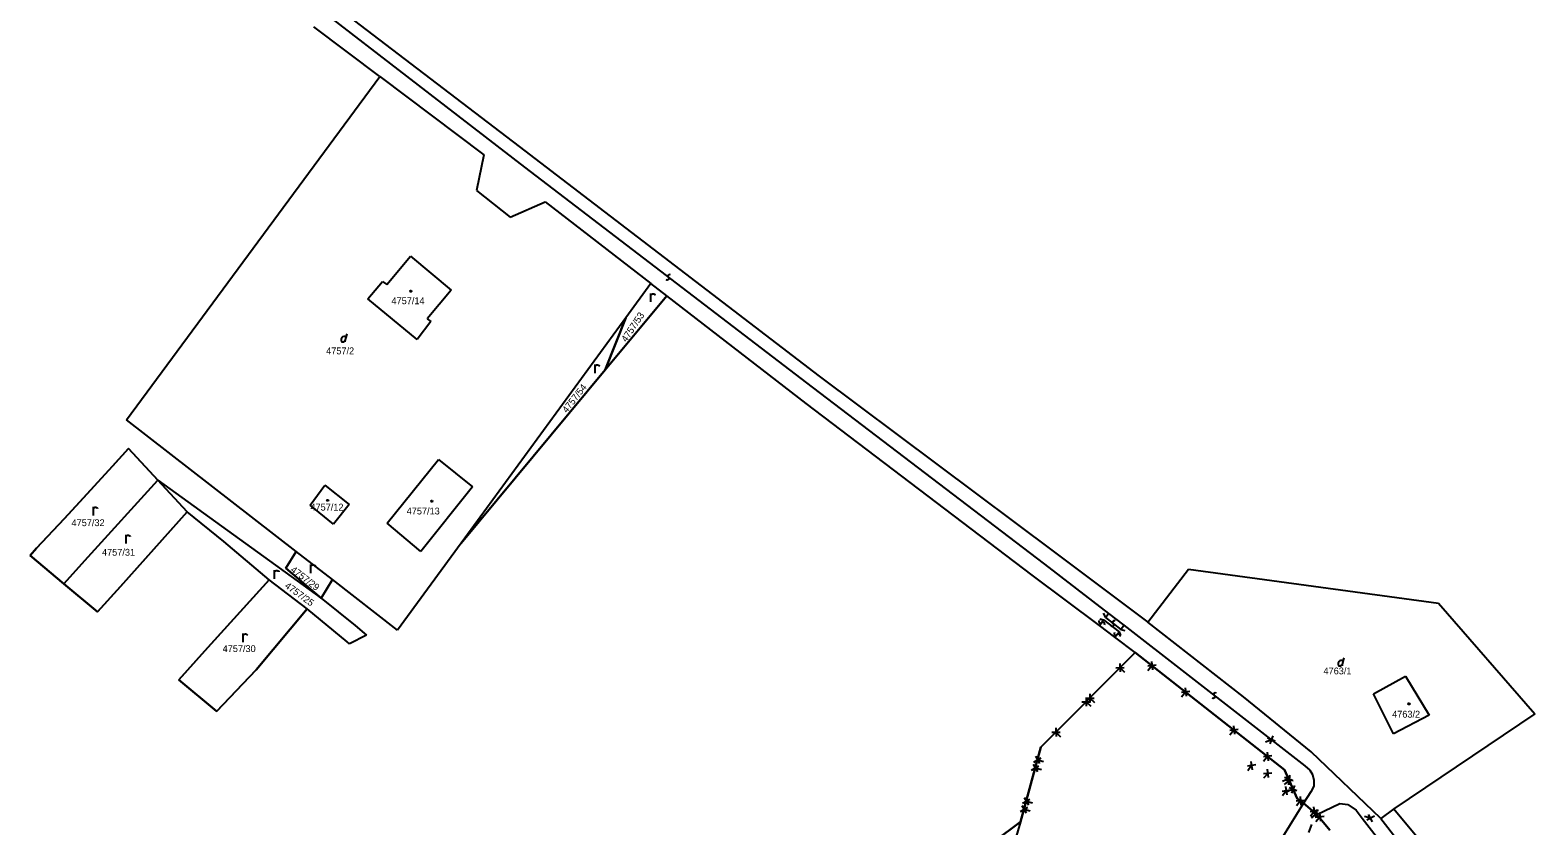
# Model space of a CAD drawing. Extents: x -266179 to -264727, y -1243225 to -1241702.
# Drawn here: x -265689.3 to -265336.7, y -1242853.4 to -1242667.5 of the extents above; entities that cross this region are included whole.
import ezdxf

# ---------------------------------------------------------------- set-up
doc = ezdxf.new("R2010")
doc.units = 0
for name, color, linetype in [('Vrstva 1', 7, 'Continuous'), ('Vrstva 2', 7, 'Continuous'), ('Vrstva 21', 7, 'Continuous')]:
    doc.layers.add(name, color=color, linetype=linetype)

msp = doc.modelspace()

# ---------------------------------------------------------------- linework, layer by layer
at = {"layer": 'Vrstva 1'}
for p, q in [((-265622.77, -1242658.15), (-265574.91, -1242694.62)), ((-265607.5, -1242678.29), (-265622.93, -1242666.67)), ((-265666.8, -1242758.49), (-265607.5, -1242678.29)), ((-265607.5, -1242678.29), (-265583.24, -1242696.55)), ((-265574.91, -1242694.62), (-265504.82, -1242748.34)), ((-265583.24, -1242696.55), (-265584.89, -1242704.89)), ((-265584.89, -1242704.89), (-265577.05, -1242711.16)), ((-265577.05, -1242711.16), (-265568.87, -1242707.57)), ((-265568.87, -1242707.57), (-265544.15, -1242726.65)), ((-265605.88, -1242726.9), (-265600.37, -1242720.25)), ((-265600.37, -1242720.25), (-265590.87, -1242728.18)), ((-265610.35, -1242730.22), (-265606.88, -1242726.19)), ((-265606.88, -1242726.19), (-265605.88, -1242726.9)), ((-265544.15, -1242726.65), (-265550, -1242734.65)), ((-265540.42, -1242729.53), (-265544.15, -1242726.65)), ((-265598.81, -1242739.72), (-265610.35, -1242730.22)), ((-265590.87, -1242728.18), (-265596.43, -1242734.88)), ((-265540.42, -1242729.53), (-265554.81, -1242746.85)), ((-265554.81, -1242746.85), (-265540.42, -1242729.53)), ((-265507.83, -1242754.68), (-265540.42, -1242729.53)), ((-265596.43, -1242734.88), (-265595.58, -1242735.54)), ((-265550, -1242734.65), (-265588.49, -1242787.31)), ((-265554.81, -1242746.85), (-265550, -1242734.65)), ((-265550, -1242734.65), (-265554.81, -1242746.85)), ((-265615.42, -1242739.3), (-265615.15, -1242738.4)), ((-265595.58, -1242735.54), (-265598.81, -1242739.72)), ((-265554.81, -1242746.85), (-265588.49, -1242787.31)), ((-265588.49, -1242787.31), (-265554.81, -1242746.85)), ((-265504.82, -1242748.34), (-265449.72, -1242789.46)), ((-265455, -1242794.82), (-265507.83, -1242754.68)), ((-265627.06, -1242789.28), (-265666.8, -1242758.49)), ((-265670.01, -1242769.31), (-265666.33, -1242765.2)), ((-265666.33, -1242765.2), (-265670.01, -1242769.31)), ((-265666.33, -1242765.2), (-265659.46, -1242772.64)), ((-265659.46, -1242772.64), (-265666.33, -1242765.2)), ((-265674.3, -1242774), (-265670.01, -1242769.31)), ((-265670.01, -1242769.31), (-265674.3, -1242774)), ((-265605.8, -1242782.69), (-265593.83, -1242767.8)), ((-265593.83, -1242767.8), (-265585.82, -1242774.16)), ((-265675.71, -1242790.52), (-265659.46, -1242772.64)), ((-265659.46, -1242772.64), (-265621.23, -1242800.23)), ((-265652.56, -1242780.02), (-265659.46, -1242772.64)), ((-265623.85, -1242778.44), (-265620.35, -1242773.77)), ((-265620.35, -1242773.77), (-265614.72, -1242778.3)), ((-265677.67, -1242777.69), (-265674.3, -1242774)), ((-265674.3, -1242774), (-265677.67, -1242777.69)), ((-265585.82, -1242774.16), (-265597.96, -1242789.27)), ((-265681.35, -1242781.66), (-265677.67, -1242777.69)), ((-265677.67, -1242777.69), (-265681.35, -1242781.66)), ((-265652.56, -1242780.02), (-265668.2, -1242797.47)), ((-265668.2, -1242797.47), (-265652.56, -1242780.02)), ((-265643.98, -1242786.97), (-265652.56, -1242780.02)), ((-265618.4, -1242782.92), (-265623.85, -1242778.44)), ((-265614.72, -1242778.3), (-265618.4, -1242782.92)), ((-265687.82, -1242788.52), (-265681.35, -1242781.66)), ((-265681.35, -1242781.66), (-265687.82, -1242788.52)), ((-265597.96, -1242789.27), (-265605.8, -1242782.69)), ((-265633.4, -1242795.91), (-265643.98, -1242786.97)), ((-265588.49, -1242787.31), (-265603.36, -1242807.65)), ((-265689.3, -1242790.25), (-265687.82, -1242788.52)), ((-265687.82, -1242788.52), (-265689.3, -1242790.25)), ((-265681.39, -1242796.86), (-265689.3, -1242790.25)), ((-265689.3, -1242790.25), (-265681.39, -1242796.86)), ((-265681.39, -1242796.86), (-265675.71, -1242790.52)), ((-265629.49, -1242793.2), (-265627.06, -1242789.28)), ((-265627.06, -1242789.28), (-265629.49, -1242793.2)), ((-265618.61, -1242795.83), (-265627.06, -1242789.28)), ((-265449.72, -1242789.46), (-265427.9, -1242805.8)), ((-265621.23, -1242800.23), (-265629.49, -1242793.2)), ((-265629.49, -1242793.2), (-265621.23, -1242800.23)), ((-265439.22, -1242806.55), (-265455, -1242794.82)), ((-265427.9, -1242805.8), (-265418.39, -1242793.38)), ((-265418.39, -1242793.38), (-265359.92, -1242801.34)), ((-265673.54, -1242803.42), (-265681.39, -1242796.86)), ((-265681.39, -1242796.86), (-265673.54, -1242803.42)), ((-265668.2, -1242797.47), (-265673.54, -1242803.42)), ((-265673.54, -1242803.42), (-265668.2, -1242797.47)), ((-265648.42, -1242812.51), (-265633.4, -1242795.91)), ((-265633.4, -1242795.91), (-265648.42, -1242812.51)), ((-265624.51, -1242802.72), (-265633.4, -1242795.91)), ((-265618.61, -1242795.83), (-265621.23, -1242800.23)), ((-265621.23, -1242800.23), (-265618.61, -1242795.83)), ((-265603.36, -1242807.65), (-265618.61, -1242795.83)), ((-265621.23, -1242800.23), (-265613.32, -1242806.56)), ((-265359.92, -1242801.34), (-265337.45, -1242827.23)), ((-265624.51, -1242802.72), (-265636.47, -1242816.91)), ((-265636.47, -1242816.91), (-265624.51, -1242802.72)), ((-265615.15, -1242810.38), (-265624.51, -1242802.72)), ((-265610.63, -1242808.82), (-265614.6, -1242810.85)), ((-265613.32, -1242806.56), (-265610.63, -1242808.82)), ((-265435.61, -1242809.3), (-265439.22, -1242806.55)), ((-265405.58, -1242823.25), (-265427.9, -1242805.8)), ((-265654.55, -1242819.29), (-265648.42, -1242812.51)), ((-265648.42, -1242812.51), (-265654.55, -1242819.29)), ((-265614.6, -1242810.85), (-265615.15, -1242810.38)), ((-265430.91, -1242812.89), (-265435.61, -1242809.3)), ((-265452.93, -1242835.05), (-265430.91, -1242812.89)), ((-265395.99, -1242840.28), (-265430.91, -1242812.89)), ((-265382.25, -1242815.01), (-265381.98, -1242814.11)), ((-265645.76, -1242826.64), (-265654.55, -1242819.29)), ((-265654.55, -1242819.29), (-265645.76, -1242826.64)), ((-265636.47, -1242816.91), (-265645.69, -1242826.69)), ((-265645.69, -1242826.69), (-265636.47, -1242816.91)), ((-265375.13, -1242822.53), (-265367.66, -1242818.46)), ((-265367.66, -1242818.46), (-265362.13, -1242827.52)), ((-265389.76, -1242836.08), (-265405.58, -1242823.25)), ((-265370.51, -1242831.89), (-265375.13, -1242822.53)), ((-265645.69, -1242826.69), (-265645.76, -1242826.64)), ((-265645.76, -1242826.64), (-265645.69, -1242826.69)), ((-265362.13, -1242827.52), (-265370.51, -1242831.89)), ((-265337.45, -1242827.23), (-265370.37, -1242849.4)), ((-265457.68, -1242852.47), (-265452.93, -1242835.05)), ((-265373.4, -1242851.67), (-265389.76, -1242836.08)), ((-265393.04, -1242847.03), (-265395.99, -1242840.28)), ((-265391.51, -1242848.14), (-265393.04, -1242847.03)), ((-265388.38, -1242850.75), (-265391.51, -1242848.14)), ((-265385.37, -1242854.41), (-265388.38, -1242850.75)), ((-265370.37, -1242849.4), (-265373.4, -1242851.67)), ((-265370.37, -1242849.4), (-265336.72, -1242889.98)), ((-265515.95, -1242895.72), (-265457.68, -1242852.47)), ((-265457.68, -1242852.47), (-265472.19, -1242900.99))]:
    msp.add_line(p, q, dxfattribs=at)
for points in [[(-265600.17, -1242728.29), (-265600.08, -1242728.44), (-265600.17, -1242728.59), (-265600.35, -1242728.59), (-265600.44, -1242728.44), (-265600.35, -1242728.29)], [(-265619.64, -1242777.18), (-265619.55, -1242777.33), (-265619.64, -1242777.48), (-265619.82, -1242777.48), (-265619.91, -1242777.33), (-265619.82, -1242777.18)], [(-265595.27, -1242777.38), (-265595.18, -1242777.53), (-265595.27, -1242777.68), (-265595.45, -1242777.68), (-265595.54, -1242777.53), (-265595.45, -1242777.38)], [(-265366.75, -1242824.72), (-265366.66, -1242824.87), (-265366.75, -1242825.02), (-265366.93, -1242825.02), (-265367.02, -1242824.87), (-265366.93, -1242824.72)]]:
    msp.add_lwpolyline(points, close=True, dxfattribs=at)
for points in [[(-265544.14, -1242730.98), (-265544.14, -1242729.71), (-265544.14, -1242728.98)], [(-265544.14, -1242729.38), (-265544.04, -1242729.25), (-265543.91, -1242729.14), (-265543.77, -1242729.09), (-265543.54, -1242729.08), (-265543.37, -1242729.11), (-265543.27, -1242729.18), (-265543.18, -1242729.28), (-265543.14, -1242729.38)], [(-265615.6, -1242740.29), (-265615.6, -1242740.02), (-265615.42, -1242739.3), (-265615.51, -1242739.12), (-265615.69, -1242739.03), (-265615.96, -1242739.03), (-265616.23, -1242739.12), (-265616.41, -1242739.3), (-265616.59, -1242739.57), (-265616.59, -1242739.93), (-265616.5, -1242740.2), (-265616.32, -1242740.29), (-265616.05, -1242740.29), (-265615.87, -1242740.2), (-265615.6, -1242740.02)], [(-265557.19, -1242747.58), (-265557.19, -1242746.31), (-265557.19, -1242745.58)], [(-265557.19, -1242745.98), (-265557.09, -1242745.85), (-265556.96, -1242745.74), (-265556.82, -1242745.69), (-265556.59, -1242745.68), (-265556.42, -1242745.71), (-265556.32, -1242745.78), (-265556.23, -1242745.88), (-265556.19, -1242745.98)], [(-265674.52, -1242780.85), (-265674.52, -1242779.58), (-265674.52, -1242778.85)], [(-265674.52, -1242779.25), (-265674.42, -1242779.12), (-265674.29, -1242779.01), (-265674.15, -1242778.96), (-265673.92, -1242778.95), (-265673.75, -1242778.98), (-265673.65, -1242779.05), (-265673.56, -1242779.15), (-265673.52, -1242779.25)], [(-265666.88, -1242787.4), (-265666.88, -1242786.13), (-265666.88, -1242785.4)], [(-265666.88, -1242785.8), (-265666.78, -1242785.67), (-265666.65, -1242785.56), (-265666.51, -1242785.51), (-265666.28, -1242785.5), (-265666.11, -1242785.53), (-265666.01, -1242785.6), (-265665.92, -1242785.7), (-265665.88, -1242785.8)], [(-265632.13, -1242795.64), (-265632.13, -1242794.37), (-265632.13, -1242793.64)], [(-265632.13, -1242794.04), (-265632.03, -1242793.91), (-265631.9, -1242793.8), (-265631.76, -1242793.75), (-265631.53, -1242793.74), (-265631.36, -1242793.77), (-265631.26, -1242793.84), (-265631.17, -1242793.94), (-265631.13, -1242794.04)], [(-265623.63, -1242794.32), (-265623.63, -1242793.05), (-265623.63, -1242792.32)], [(-265623.63, -1242792.72), (-265623.53, -1242792.59), (-265623.4, -1242792.48), (-265623.26, -1242792.43), (-265623.03, -1242792.42), (-265622.86, -1242792.45), (-265622.76, -1242792.52), (-265622.67, -1242792.62), (-265622.63, -1242792.72)], [(-265639.51, -1242810.46), (-265639.51, -1242809.19), (-265639.51, -1242808.46)], [(-265639.51, -1242808.86), (-265639.41, -1242808.73), (-265639.28, -1242808.62), (-265639.14, -1242808.57), (-265638.91, -1242808.56), (-265638.74, -1242808.59), (-265638.64, -1242808.66), (-265638.55, -1242808.76), (-265638.51, -1242808.86)], [(-265382.43, -1242816), (-265382.43, -1242815.73), (-265382.25, -1242815.01), (-265382.34, -1242814.83), (-265382.52, -1242814.74), (-265382.79, -1242814.74), (-265383.06, -1242814.83), (-265383.24, -1242815.01), (-265383.42, -1242815.28), (-265383.42, -1242815.64), (-265383.33, -1242815.91), (-265383.15, -1242816), (-265382.88, -1242816), (-265382.7, -1242815.91), (-265382.43, -1242815.73)]]:
    msp.add_lwpolyline(points, dxfattribs=at)
at = {"layer": 'Vrstva 2'}
for p, q in [((-265623.46, -1242661.11), (-265573.67, -1242699.47)), ((-265573.67, -1242699.47), (-265506.43, -1242750.91)), ((-265506.43, -1242750.91), (-265452.12, -1242792.25)), ((-265452.12, -1242792.25), (-265437.11, -1242803.78)), ((-265439.22, -1242806.55), (-265438.26, -1242805.29)), ((-265439.15, -1242805.01), (-265438.26, -1242805.29)), ((-265438.34, -1242803.68), (-265437.82, -1242804.71)), ((-265438.26, -1242805.29), (-265434.66, -1242808.05)), ((-265437.82, -1242804.71), (-265437.11, -1242803.78)), ((-265437.82, -1242804.71), (-265434.25, -1242807.52)), ((-265437.11, -1242803.78), (-265433.5, -1242806.53)), ((-265435.61, -1242809.3), (-265434.66, -1242808.05)), ((-265434.66, -1242808.05), (-265434.31, -1242808.9)), ((-265434.25, -1242807.52), (-265433.5, -1242806.53)), ((-265434.25, -1242807.52), (-265433.34, -1242807.75)), ((-265433.5, -1242806.53), (-265391.24, -1242839.4)), ((-265391.24, -1242839.4), (-265390.06, -1242840.38)), ((-265390.06, -1242840.38), (-265389.41, -1242841.42)), ((-265389.11, -1242844.11), (-265389.77, -1242845.48)), ((-265389.41, -1242841.42), (-265389.11, -1242842.74)), ((-265389.11, -1242842.74), (-265389.11, -1242844.11)), ((-265389.77, -1242845.48), (-265391.51, -1242848.14)), ((-265391.51, -1242848.14), (-265398.1, -1242858.66)), ((-265388.38, -1242850.75), (-265383.04, -1242848.15)), ((-265383.04, -1242848.15), (-265381.17, -1242848.42)), ((-265381.17, -1242848.42), (-265379.19, -1242849.74)), ((-265379.19, -1242849.74), (-265377.77, -1242851.57)), ((-265377.77, -1242851.57), (-265342.95, -1242896.28)), ((-265373.4, -1242851.67), (-265340.37, -1242894.13))]:
    msp.add_line(p, q, dxfattribs=at)
for points in [[(-265539.555, -1242724.625), (-265539.868, -1242724.524), (-265540.137, -1242724.695), (-265540.178, -1242724.979), (-265539.902, -1242725.441), (-265540.005, -1242725.74), (-265540.296, -1242725.858), (-265540.545, -1242725.755)], [(-265439.306, -1242805.426), (-265439.407, -1242805.739), (-265439.235, -1242806.008), (-265438.951, -1242806.048), (-265438.489, -1242805.772), (-265438.19, -1242805.874), (-265438.072, -1242806.165), (-265438.174, -1242806.414)], [(-265435.532, -1242805.557), (-265435.843, -1242805.451), (-265436.115, -1242805.619), (-265436.16, -1242805.902), (-265435.891, -1242806.368), (-265435.998, -1242806.666), (-265436.291, -1242806.779), (-265436.538, -1242806.673)], [(-265435.702, -1242808.181), (-265435.802, -1242808.495), (-265435.63, -1242808.764), (-265435.346, -1242808.804), (-265434.884, -1242808.527), (-265434.585, -1242808.628), (-265434.467, -1242808.919), (-265434.568, -1242809.169)], [(-265411.87, -1242822.404), (-265412.182, -1242822.3), (-265412.453, -1242822.469), (-265412.496, -1242822.753), (-265412.224, -1242823.218), (-265412.33, -1242823.516), (-265412.622, -1242823.631), (-265412.87, -1242823.526)]]:
    msp.add_lwpolyline(points, dxfattribs=at)
at = {"layer": 'Vrstva 21'}
for p, q in [((-265452.93, -1242835.05), (-265430.91, -1242812.89)), ((-265430.91, -1242812.89), (-265452.93, -1242835.05)), ((-265434.439, -1242815.445), (-265434.432, -1242817.425)), ((-265430.91, -1242812.89), (-265395.99, -1242840.28)), ((-265395.99, -1242840.28), (-265430.91, -1242812.89)), ((-265425.993, -1242815.857), (-265427.958, -1242816.094)), ((-265426.976, -1242815.976), (-265427.901, -1242817.156)), ((-265427.094, -1242814.993), (-265426.857, -1242816.958)), ((-265435.426, -1242816.439), (-265433.446, -1242816.432)), ((-265434.436, -1242816.435), (-265433.371, -1242817.492)), ((-265441.485, -1242822.542), (-265441.478, -1242824.522)), ((-265418.125, -1242822.029), (-265420.09, -1242822.266)), ((-265419.108, -1242822.148), (-265420.033, -1242823.328)), ((-265419.226, -1242821.165), (-265418.989, -1242823.13)), ((-265443.349, -1242824.412), (-265441.369, -1242824.405)), ((-265442.471, -1242823.535), (-265440.491, -1242823.528)), ((-265442.362, -1242823.418), (-265442.355, -1242825.398)), ((-265442.359, -1242824.408), (-265441.294, -1242825.465)), ((-265441.481, -1242823.532), (-265440.417, -1242824.589)), ((-265407.911, -1242830.04), (-265407.674, -1242832.005)), ((-265450.394, -1242831.508), (-265448.414, -1242831.501)), ((-265449.408, -1242830.515), (-265449.401, -1242832.495)), ((-265449.404, -1242831.505), (-265448.34, -1242832.562)), ((-265406.81, -1242830.904), (-265408.775, -1242831.141)), ((-265407.792, -1242831.022), (-265408.718, -1242832.203)), ((-265399.045, -1242833.284), (-265400.42, -1242833.885)), ((-265398.123, -1242833.646), (-265399.967, -1242832.923)), ((-265398.684, -1242832.363), (-265399.407, -1242834.206)), ((-265457.68, -1242852.47), (-265452.93, -1242835.05)), ((-265452.93, -1242835.05), (-265457.68, -1242852.47)), ((-265454.227, -1242837.139), (-265453.244, -1242838.857)), ((-265398.942, -1242837.076), (-265400.907, -1242837.313)), ((-265399.924, -1242837.194), (-265400.85, -1242838.375)), ((-265400.043, -1242836.212), (-265399.806, -1242838.177)), ((-265455.107, -1242840.365), (-265453.388, -1242839.382)), ((-265454.739, -1242839.014), (-265453.756, -1242840.733)), ((-265454.595, -1242838.489), (-265452.877, -1242837.506)), ((-265454.247, -1242839.873), (-265452.8, -1242840.267)), ((-265453.736, -1242837.998), (-265452.289, -1242838.392)), ((-265402.675, -1242839.177), (-265404.63, -1242839.489)), ((-265403.653, -1242839.333), (-265404.533, -1242840.548)), ((-265403.809, -1242838.356), (-265403.497, -1242840.311)), ((-265399.989, -1242840.157), (-265399.811, -1242842.129)), ((-265395.99, -1242840.28), (-265393.04, -1242847.03)), ((-265393.04, -1242847.03), (-265395.99, -1242840.28)), ((-265398.914, -1242841.054), (-265400.886, -1242841.232)), ((-265399.9, -1242841.143), (-265400.861, -1242842.295)), ((-265395.044, -1242842.449), (-265396.419, -1242843.049)), ((-265394.899, -1242842.826), (-265396.057, -1242843.779)), ((-265394.123, -1242842.811), (-265395.966, -1242842.088)), ((-265393.914, -1242842.921), (-265395.885, -1242842.73)), ((-265395.712, -1242844.224), (-265395.4, -1242846.18)), ((-265394.683, -1242841.528), (-265395.406, -1242843.371)), ((-265394.804, -1242841.84), (-265394.995, -1242843.811)), ((-265393.064, -1242845.222), (-265394.907, -1242844.499)), ((-265393.624, -1242843.939), (-265394.347, -1242845.782)), ((-265457.222, -1242848.138), (-265455.503, -1242847.155)), ((-265456.854, -1242846.787), (-265455.871, -1242848.506)), ((-265456.363, -1242847.647), (-265454.915, -1242848.041)), ((-265394.578, -1242845.046), (-265396.533, -1242845.358)), ((-265395.556, -1242845.202), (-265396.436, -1242846.417)), ((-265393.986, -1242844.861), (-265395.361, -1242845.461)), ((-265391.235, -1242847.459), (-265393.206, -1242847.638)), ((-265392.221, -1242847.548), (-265393.181, -1242848.7)), ((-265393.04, -1242847.03), (-265391.51, -1242848.14)), ((-265391.51, -1242848.14), (-265393.04, -1242847.03)), ((-265392.31, -1242846.562), (-265392.131, -1242848.534)), ((-265457.733, -1242850.014), (-265456.015, -1242849.031)), ((-265457.366, -1242848.663), (-265456.383, -1242850.381)), ((-265456.874, -1242849.522), (-265455.427, -1242849.916)), ((-265391.51, -1242848.14), (-265388.38, -1242850.75)), ((-265388.38, -1242850.75), (-265391.51, -1242848.14)), ((-265388.017, -1242849.812), (-265389.972, -1242850.124)), ((-265388.994, -1242849.968), (-265389.874, -1242851.182)), ((-265388.545, -1242850.547), (-265389.703, -1242851.5)), ((-265388.527, -1242850.558), (-265389.688, -1242851.509)), ((-265387.559, -1242850.643), (-265389.53, -1242850.451)), ((-265387.542, -1242850.656), (-265389.513, -1242850.46)), ((-265389.15, -1242848.99), (-265388.838, -1242850.946)), ((-265386.684, -1242851.252), (-265388.655, -1242851.431)), ((-265388.449, -1242849.562), (-265388.64, -1242851.532)), ((-265387.669, -1242851.342), (-265388.63, -1242852.494)), ((-265388.43, -1242849.573), (-265388.625, -1242851.543)), ((-265388.38, -1242850.75), (-265385.37, -1242854.41)), ((-265385.37, -1242854.41), (-265388.38, -1242850.75)), ((-265387.759, -1242850.356), (-265387.58, -1242852.328)), ((-265375.824, -1242851.627), (-265377.259, -1242851.191)), ((-265374.951, -1242851.16), (-265376.697, -1242852.093)), ((-265375.357, -1242852.5), (-265376.29, -1242850.754)), ((-265515.95, -1242895.72), (-265457.68, -1242852.47)), ((-265457.68, -1242852.47), (-265515.95, -1242895.72)), ((-265389.623, -1242853.104), (-265390.346, -1242854.947))]:
    msp.add_line(p, q, dxfattribs=at)

# ---------------------------------------------------------------- texts
at = {"layer": 'Vrstva 1'}
for s, p in [('4757/14', (-265604.798, -1242731.49)), ('4757/2', (-265620.073, -1242743.2)), ('4757/12', (-265623.758, -1242779.73)), ('4757/13', (-265601.248, -1242780.63)), ('4757/32', (-265679.621, -1242783.36)), ('4757/31', (-265672.502, -1242790.27)), ('4757/30', (-265644.29, -1242812.79)), ('4763/1', (-265386.848, -1242818)), ('4763/2', (-265370.797, -1242828.11))]:
    msp.add_text(s, height=1.6, dxfattribs=at).set_placement(p)
for s, rotation, p in [('4757/53', 56.09257, (-265549.887, -1242740.482)), ('4757/54', 52.02457, (-265563.781, -1242757.043)), ('4757/29', 322.34606, (-265628.547, -1242793.842)), ('4757/25', 323.72116, (-265629.901, -1242797.611))]:
    msp.add_text(s, height=1.6, rotation=rotation, dxfattribs=at).set_placement(p)

doc.saveas('drawing.dxf')
